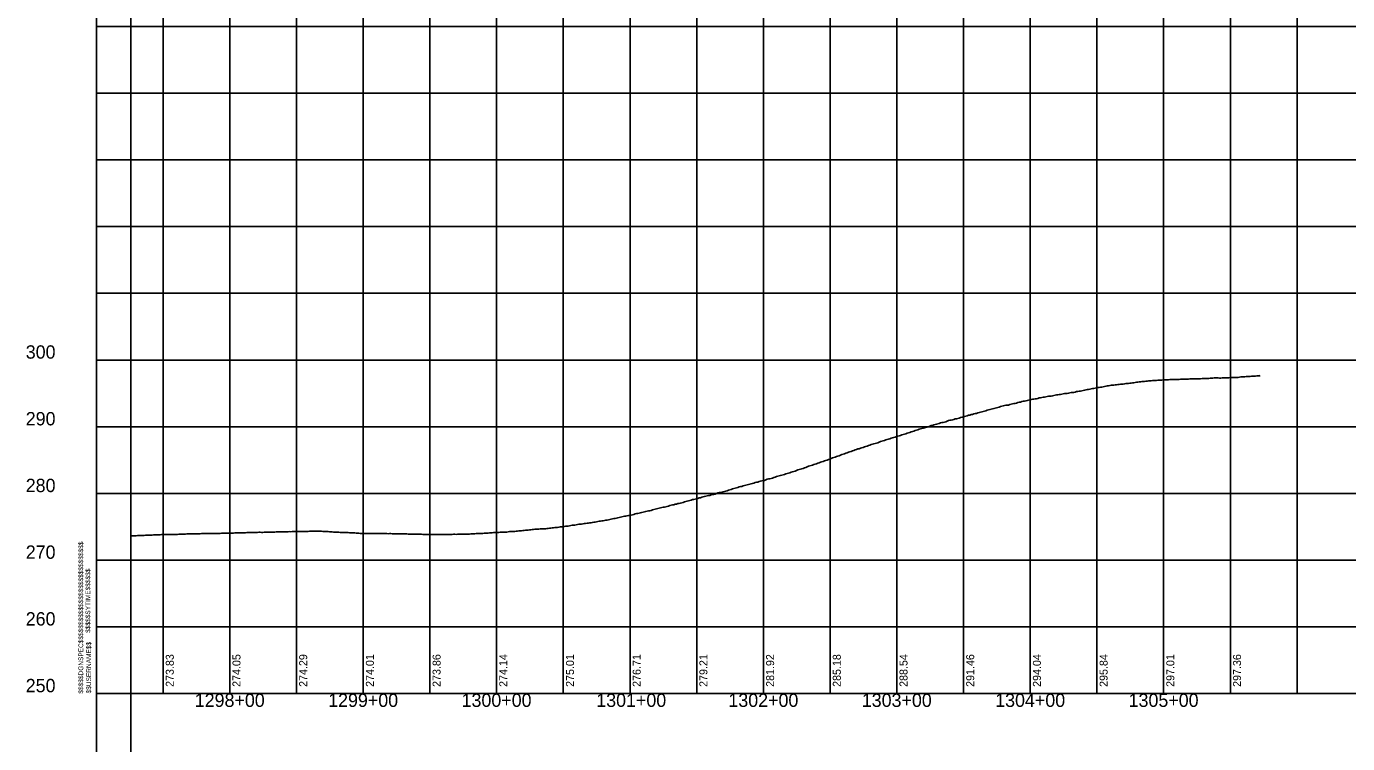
# Model space of a CAD drawing. Extents: x -90830 to 2015517, y -20856 to 836331.
# Drawn here: x 20654 to 21645, y 46100 to 46638 of the extents above; entities that cross this region are included whole.
import ezdxf

# ---------------------------------------------------------------- set-up
doc = ezdxf.new("R2010")
doc.units = 0
for name, color, linetype in [('Level 1', 7, 'Continuous'), ('RD_DDB_ElevTX', 7, 'Continuous'), ('RD_DDB_Profile_EX', 7, 'Continuous'), ('RD_DDB_StaTX', 7, 'Continuous'), ('RD_DDB_StripGrade', 7, 'Continuous'), ('RD_GPK_Profile_Cell', 7, 'Continuous'), ('RD_SHT_MatchLine', 7, 'Continuous')]:
    doc.layers.add(name, color=color, linetype=linetype)

msp = doc.modelspace()

# ---------------------------------------------------------------- linework, layer by layer
at = {"layer": 'Level 1'}
for p, q in [((20706.76, 47137.92), (20706.76, 46637.92)), ((20756.76, 47137.92), (20756.76, 46637.92)), ((20806.76, 47137.92), (20806.76, 46637.92)), ((20856.76, 47137.92), (20856.76, 46637.92)), ((20906.76, 47137.92), (20906.76, 46637.92)), ((20956.76, 47137.92), (20956.76, 46637.92)), ((21006.76, 47137.92), (21006.76, 46637.92)), ((21056.76, 47137.92), (21056.76, 46637.92)), ((21106.76, 47137.92), (21106.76, 46637.92)), ((21156.76, 47137.92), (21156.76, 46637.92)), ((21206.76, 47137.92), (21206.76, 46637.92)), ((21256.76, 47137.92), (21256.76, 46637.92)), ((21306.76, 47137.92), (21306.76, 46637.92)), ((21356.76, 47137.92), (21356.76, 46637.92)), ((21406.76, 47137.92), (21406.76, 46637.92)), ((21456.76, 47137.92), (21456.76, 46637.92)), ((21506.76, 47137.92), (21506.76, 46637.92)), ((21556.76, 47137.92), (21556.76, 46637.92)), ((21606.76, 47137.92), (21606.76, 46637.92)), ((20706.76, 46637.92), (22306.76, 46637.92)), ((20706.76, 46637.92), (22306.76, 46637.92)), ((20706.76, 46637.92), (20706.76, 46137.92)), ((20756.76, 46637.92), (20756.76, 46137.92)), ((20806.76, 46637.92), (20806.76, 46137.92)), ((20856.76, 46637.92), (20856.76, 46137.92)), ((20906.76, 46637.92), (20906.76, 46137.92)), ((20956.76, 46637.92), (20956.76, 46137.92)), ((21006.76, 46637.92), (21006.76, 46137.92)), ((21056.76, 46637.92), (21056.76, 46137.92)), ((21106.76, 46637.92), (21106.76, 46137.92)), ((21156.76, 46637.92), (21156.76, 46137.92)), ((21206.76, 46637.92), (21206.76, 46137.92)), ((21256.76, 46637.92), (21256.76, 46137.92)), ((21306.76, 46637.92), (21306.76, 46137.92)), ((21356.76, 46637.92), (21356.76, 46137.92)), ((21406.76, 46637.92), (21406.76, 46137.92)), ((21456.76, 46637.92), (21456.76, 46137.92)), ((21506.76, 46637.92), (21506.76, 46137.92)), ((21556.76, 46637.92), (21556.76, 46137.92)), ((21606.76, 46637.92), (21606.76, 46137.92)), ((20706.76, 46587.92), (22306.76, 46587.92)), ((20706.76, 46537.92), (22306.76, 46537.92)), ((20706.76, 46487.92), (22306.76, 46487.92)), ((20706.76, 46437.92), (22306.76, 46437.92)), ((20706.76, 46387.92), (22306.76, 46387.92)), ((20706.76, 46337.92), (22306.76, 46337.92)), ((20706.76, 46287.92), (22306.76, 46287.92)), ((20706.76, 46237.92), (22306.76, 46237.92)), ((20706.76, 46187.92), (22306.76, 46187.92)), ((20706.76, 46137.92), (22306.76, 46137.92))]:
    msp.add_line(p, q, dxfattribs=at)
at = {"layer": 'RD_DDB_Profile_EX'}
for points in [[(21432.51, 46362.7), (21433.51, 46362.83), (21434.51, 46362.9), (21435.51, 46363.06), (21436.51, 46363.3), (21437.51, 46363.45), (21438.51, 46363.53), (21439.51, 46363.66), (21440.51, 46363.92), (21441.51, 46364.21), (21442.51, 46364.37), (21443.51, 46364.5), (21444.51, 46364.63), (21445.51, 46364.83), (21446.51, 46365.12), (21447.51, 46365.27), (21448.51, 46365.45), (21449.51, 46365.7), (21450.51, 46365.82), (21451.51, 46365.98), (21452.51, 46366.25), (21453.51, 46366.44), (21454.51, 46366.61), (21455.51, 46366.88), (21456.51, 46367.07), (21457.51, 46367.22), (21458.51, 46367.35), (21459.51, 46367.53), (21460.51, 46367.66), (21461.51, 46367.83), (21462.51, 46368.16), (21463.51, 46368.29), (21464.51, 46368.46), (21465.51, 46368.62), (21466.51, 46368.75), (21467.51, 46368.98), (21468.51, 46369.06), (21469.51, 46369.17), (21470.51, 46369.22), (21471.51, 46369.32), (21472.51, 46369.51), (21473.51, 46369.67), (21474.51, 46369.77), (21475.51, 46369.86), (21476.51, 46369.93), (21477.51, 46369.97), (21478.51, 46370.22), (21479.51, 46370.29), (21480.51, 46370.34), (21481.51, 46370.49), (21482.51, 46370.63), (21483.51, 46370.73), (21484.51, 46370.89), (21485.51, 46371.04), (21486.51, 46371.2), (21487.51, 46371.33), (21488.51, 46371.44), (21489.51, 46371.5), (21490.51, 46371.76), (21491.51, 46371.89), (21492.51, 46371.9), (21493.51, 46371.95), (21494.51, 46372.05), (21495.51, 46372.37), (21496.51, 46372.33), (21497.51, 46372.34), (21498.51, 46372.47), (21499.51, 46372.61), (21500.51, 46372.61), (21501.51, 46372.57), (21502.51, 46372.75), (21503.51, 46372.74), (21504.51, 46372.83), (21505.51, 46372.89), (21506.51, 46372.94), (21507.51, 46372.98), (21508.51, 46372.94), (21509.51, 46373.04), (21510.51, 46373.16), (21511.51, 46373.22), (21512.51, 46373.19), (21513.51, 46373.23), (21514.51, 46373.31), (21515.51, 46373.35), (21516.51, 46373.39), (21517.51, 46373.43), (21518.51, 46373.43), (21519.51, 46373.47), (21520.51, 46373.54), (21521.51, 46373.54), (21522.51, 46373.58), (21523.51, 46373.6), (21524.51, 46373.61), (21525.51, 46373.61), (21526.51, 46373.69), (21527.51, 46373.81), (21528.51, 46373.91), (21529.51, 46373.89), (21530.51, 46373.88), (21531.51, 46373.84), (21532.51, 46373.72)], [(21532.51, 46373.72), (21533.51, 46373.74), (21534.51, 46373.92), (21535.51, 46373.94), (21536.51, 46374.04), (21537.51, 46374.11), (21538.51, 46374.17), (21539.51, 46374.14), (21540.51, 46374.15), (21541.51, 46374.25), (21542.51, 46374.32), (21543.51, 46374.37), (21544.51, 46374.48), (21545.51, 46374.5), (21546.51, 46374.54), (21547.51, 46374.45), (21548.51, 46374.43), (21549.51, 46374.42), (21550.51, 46374.46), (21551.51, 46374.53), (21552.51, 46374.53), (21553.51, 46374.51), (21554.51, 46374.51), (21555.51, 46374.52), (21556.51, 46374.72), (21557.51, 46374.76), (21558.51, 46374.72), (21559.51, 46374.86), (21560.51, 46374.92), (21561.51, 46374.91), (21562.51, 46374.88), (21563.51, 46375.05), (21564.51, 46375.21), (21565.51, 46375.24), (21566.51, 46375.22), (21567.51, 46375.4), (21568.51, 46375.44), (21569.51, 46375.55), (21570.51, 46375.56), (21571.51, 46375.51), (21572.51, 46375.71), (21573.51, 46375.88), (21574.51, 46375.92), (21575.51, 46375.84), (21576.51, 46376), (21577.51, 46376.13), (21578.51, 46376.13), (21579.05, 46376.18)], [(21332.51, 46338.71), (21333.51, 46338.95), (21334.51, 46339.27), (21335.51, 46339.57), (21336.51, 46339.73), (21337.51, 46340.12), (21338.51, 46340.37), (21339.51, 46340.71), (21340.51, 46341), (21341.51, 46341.18), (21342.51, 46341.35), (21343.51, 46341.59), (21344.51, 46342.09), (21345.51, 46342.48), (21346.51, 46342.75), (21347.51, 46342.83), (21348.51, 46343.07), (21349.51, 46343.42), (21350.51, 46343.74), (21351.51, 46343.81), (21352.51, 46344.19), (21353.51, 46344.45), (21354.51, 46344.73), (21355.51, 46344.99), (21356.51, 46345.14), (21357.51, 46345.55), (21358.51, 46345.92), (21359.51, 46346.16), (21360.51, 46346.45), (21361.51, 46346.54), (21362.51, 46346.98), (21363.51, 46347.19), (21364.51, 46347.5), (21365.51, 46347.7), (21366.51, 46347.94), (21367.51, 46348.22), (21368.51, 46348.48), (21369.51, 46348.78), (21370.51, 46348.96), (21371.51, 46349.33), (21372.51, 46349.63), (21373.51, 46349.88), (21374.51, 46350.25), (21375.51, 46350.56), (21376.51, 46350.75), (21377.51, 46351.05), (21378.51, 46351.32), (21379.51, 46351.55), (21380.51, 46351.88), (21381.51, 46352.1), (21382.51, 46352.37), (21383.51, 46352.58), (21384.51, 46353.06), (21385.51, 46353.34), (21386.51, 46353.5), (21387.51, 46353.76), (21388.51, 46353.98), (21389.51, 46354.07), (21390.51, 46354.16), (21391.51, 46354.59), (21392.51, 46354.86), (21393.51, 46355.1), (21394.51, 46355.29), (21395.51, 46355.32), (21396.51, 46355.64), (21397.51, 46356.12), (21398.51, 46356.28), (21399.51, 46356.33), (21400.51, 46356.72), (21401.51, 46356.98), (21402.51, 46357.1), (21403.51, 46357.31), (21404.51, 46357.55), (21405.51, 46357.83), (21406.51, 46358.09), (21407.51, 46358.27), (21408.51, 46358.49), (21409.51, 46358.64), (21410.51, 46358.77), (21411.51, 46358.92), (21412.51, 46359.12), (21413.51, 46359.45), (21414.51, 46359.61), (21415.51, 46359.84), (21416.51, 46359.99), (21417.51, 46360.09), (21418.51, 46360.37), (21419.51, 46360.58), (21420.51, 46360.74), (21421.51, 46360.8), (21422.51, 46360.82), (21423.51, 46361), (21424.51, 46361.34), (21425.51, 46361.56), (21426.51, 46361.74), (21427.51, 46361.92), (21428.51, 46362.03), (21429.51, 46362.12), (21430.51, 46362.34), (21431.51, 46362.55), (21432.51, 46362.7)], [(21232.51, 46305.53), (21233.51, 46305.8), (21234.51, 46306.07), (21235.51, 46306.4), (21236.51, 46306.56), (21237.51, 46306.98), (21238.51, 46307.44), (21239.51, 46307.81), (21240.51, 46308.25), (21241.51, 46308.54), (21242.51, 46308.75), (21243.51, 46309.21), (21244.51, 46309.59), (21245.51, 46309.88), (21246.51, 46310.08), (21247.51, 46310.52), (21248.51, 46310.79), (21249.51, 46311.24), (21250.51, 46311.6), (21251.51, 46311.94), (21252.51, 46312.3), (21253.51, 46312.65), (21254.51, 46312.97), (21255.51, 46313.43), (21256.51, 46313.72), (21257.51, 46314.09), (21258.51, 46314.52), (21259.51, 46314.76), (21260.51, 46315.12), (21261.51, 46315.54), (21262.51, 46315.88), (21263.51, 46316.21), (21264.51, 46316.62), (21265.51, 46317), (21266.51, 46317.24), (21267.51, 46317.65), (21268.51, 46317.99), (21269.51, 46318.26), (21270.51, 46318.76), (21271.51, 46319.12), (21272.51, 46319.38), (21273.51, 46319.77), (21274.51, 46319.97), (21275.51, 46320.48), (21276.51, 46320.93), (21277.51, 46321.27), (21278.51, 46321.33), (21279.51, 46321.72), (21280.51, 46322.12), (21281.51, 46322.29), (21282.51, 46322.72), (21283.51, 46323.21), (21284.51, 46323.44), (21285.51, 46323.74), (21286.51, 46324.2), (21287.51, 46324.55), (21288.51, 46324.81), (21289.51, 46325.1), (21290.51, 46325.3), (21291.51, 46325.57), (21292.51, 46325.87), (21293.51, 46326.4), (21294.51, 46326.88), (21295.51, 46327.1), (21296.51, 46327.43), (21297.51, 46327.67), (21298.51, 46328.02), (21299.51, 46328.43), (21300.51, 46328.68), (21301.51, 46328.89), (21302.51, 46329.22), (21303.51, 46329.61), (21304.51, 46329.89), (21305.51, 46330.14), (21306.51, 46330.5), (21307.51, 46330.89), (21308.51, 46331.05), (21309.51, 46331.43), (21310.51, 46331.89), (21311.51, 46332.18), (21312.51, 46332.44), (21313.51, 46332.65), (21314.51, 46333.01), (21315.51, 46333.33), (21316.51, 46333.58), (21317.51, 46333.99), (21318.51, 46334.32), (21319.51, 46334.67), (21320.51, 46335.07), (21321.51, 46335.32), (21322.51, 46335.49), (21323.51, 46335.97), (21324.51, 46336.33), (21325.51, 46336.66), (21326.51, 46336.81), (21327.51, 46337.03), (21328.51, 46337.45), (21329.51, 46337.7), (21330.51, 46337.87), (21331.51, 46338.26), (21332.51, 46338.71)], [(21132.51, 46277.69), (21133.51, 46277.86), (21134.51, 46278.15), (21135.51, 46278.36), (21136.51, 46278.75), (21137.51, 46279.09), (21138.51, 46279.26), (21139.51, 46279.43), (21140.51, 46279.76), (21141.51, 46279.96), (21142.51, 46280.25), (21143.51, 46280.47), (21144.51, 46280.67), (21145.51, 46280.78), (21146.51, 46281.11), (21147.51, 46281.55), (21148.51, 46281.77), (21149.51, 46282.15), (21150.51, 46282.36), (21151.51, 46282.6), (21152.51, 46282.83), (21153.51, 46283.25), (21154.51, 46283.48), (21155.51, 46283.65), (21156.51, 46283.91), (21157.51, 46284.13), (21158.51, 46284.52), (21159.51, 46284.73), (21160.51, 46285), (21161.51, 46285.39), (21162.51, 46285.62), (21163.51, 46285.8), (21164.51, 46286.08), (21165.51, 46286.26), (21166.51, 46286.4), (21167.51, 46286.78), (21168.51, 46287.07), (21169.51, 46287.19), (21170.51, 46287.41), (21171.51, 46287.76), (21172.51, 46288.28), (21173.51, 46288.5), (21174.51, 46288.67), (21175.51, 46288.86), (21176.51, 46289.22), (21177.51, 46289.4), (21178.51, 46289.73), (21179.51, 46289.99), (21180.51, 46290.48), (21181.51, 46290.68), (21182.51, 46290.95), (21183.51, 46291.3), (21184.51, 46291.5), (21185.51, 46291.78), (21186.51, 46292.1), (21187.51, 46292.46), (21188.51, 46292.77), (21189.51, 46293.03), (21190.51, 46293.22), (21191.51, 46293.5), (21192.51, 46293.79), (21193.51, 46294.07), (21194.51, 46294.35), (21195.51, 46294.58), (21196.51, 46294.84), (21197.51, 46295.17), (21198.51, 46295.41), (21199.51, 46295.62), (21200.51, 46296.01), (21201.51, 46296.33), (21202.51, 46296.48), (21203.51, 46296.8), (21204.51, 46297.12), (21205.51, 46297.24), (21206.51, 46297.49), (21207.51, 46297.7), (21208.51, 46298.1), (21209.51, 46298.54), (21210.51, 46298.77), (21211.51, 46298.93), (21212.51, 46299.14), (21213.51, 46299.36), (21214.51, 46299.79), (21215.51, 46300.2), (21216.51, 46300.54), (21217.51, 46300.84), (21218.51, 46301.09), (21219.51, 46301.38), (21220.51, 46301.61), (21221.51, 46301.86), (21222.51, 46302.23), (21223.51, 46302.54), (21224.51, 46302.84), (21225.51, 46303.11), (21226.51, 46303.42), (21227.51, 46303.82), (21228.51, 46304.11), (21229.51, 46304.35), (21230.51, 46304.72), (21231.51, 46305.07), (21232.51, 46305.53)], [(21032.51, 46260.69), (21033.51, 46260.83), (21034.51, 46260.95), (21035.51, 46261.07), (21036.51, 46261.19), (21037.51, 46261.2), (21038.51, 46261.24), (21039.51, 46261.34), (21040.51, 46261.43), (21041.51, 46261.49), (21042.51, 46261.41), (21043.51, 46261.38), (21044.51, 46261.55), (21045.51, 46261.76), (21046.51, 46261.82), (21047.51, 46261.97), (21048.51, 46262.12), (21049.51, 46262.21), (21050.51, 46262.34), (21051.51, 46262.37), (21052.51, 46262.43), (21053.51, 46262.59), (21054.51, 46262.79), (21055.51, 46262.91), (21056.51, 46262.91), (21057.51, 46263.08), (21058.51, 46263.27), (21059.51, 46263.36), (21060.51, 46263.5), (21061.51, 46263.69), (21062.51, 46263.96), (21063.51, 46264.04), (21064.51, 46264.07), (21065.51, 46264.2), (21066.51, 46264.46), (21067.51, 46264.75), (21068.51, 46264.8), (21069.51, 46264.88), (21070.51, 46264.96), (21071.51, 46265.08), (21072.51, 46265.3), (21073.51, 46265.4), (21074.51, 46265.55), (21075.51, 46265.74), (21076.51, 46265.91), (21077.51, 46265.98), (21078.51, 46266.15), (21079.51, 46266.27), (21080.51, 46266.5), (21081.51, 46266.6), (21082.51, 46266.81), (21083.51, 46267.13), (21084.51, 46267.23), (21085.51, 46267.31), (21086.51, 46267.46), (21087.51, 46267.64), (21088.51, 46267.89), (21089.51, 46267.9), (21090.51, 46268.07), (21091.51, 46268.37), (21092.51, 46268.66), (21093.51, 46268.81), (21094.51, 46269.04), (21095.51, 46269.25), (21096.51, 46269.4), (21097.51, 46269.64), (21098.51, 46269.81), (21099.51, 46270.12), (21100.51, 46270.36), (21101.51, 46270.54), (21102.51, 46270.77), (21103.51, 46270.94), (21104.51, 46271.14), (21105.51, 46271.31), (21106.51, 46271.42), (21107.51, 46271.75), (21108.51, 46271.87), (21109.51, 46272.17), (21110.51, 46272.52), (21111.51, 46272.76), (21112.51, 46272.9), (21113.51, 46273.14), (21114.51, 46273.44), (21115.51, 46273.69), (21116.51, 46273.87), (21117.51, 46274.01), (21118.51, 46274.4), (21119.51, 46274.62), (21120.51, 46274.87), (21121.51, 46275), (21122.51, 46275.17), (21123.51, 46275.57), (21124.51, 46275.83), (21125.51, 46276.04), (21126.51, 46276.28), (21127.51, 46276.62), (21128.51, 46276.77), (21129.51, 46277), (21130.51, 46277.28), (21131.51, 46277.55), (21132.51, 46277.69)], [(20732.51, 46256.16), (20733.51, 46256.17), (20734.51, 46256.21), (20735.51, 46256.24), (20736.51, 46256.25), (20737.51, 46256.3), (20738.51, 46256.36), (20739.51, 46256.41), (20740.51, 46256.42), (20741.51, 46256.46), (20742.51, 46256.5), (20743.51, 46256.54), (20744.51, 46256.58), (20745.51, 46256.63), (20746.51, 46256.67), (20747.51, 46256.68), (20748.51, 46256.76), (20749.51, 46256.88), (20750.51, 46256.92), (20751.51, 46256.96), (20752.51, 46256.96), (20753.51, 46256.97), (20754.51, 46257), (20755.51, 46257.02), (20756.51, 46257.06), (20757.51, 46257.11), (20758.51, 46257.14), (20759.51, 46257.14), (20760.51, 46257.12), (20761.51, 46257.11), (20762.51, 46257.15), (20763.51, 46257.17), (20764.51, 46257.12), (20765.51, 46257.11), (20766.51, 46257.17), (20767.51, 46257.2), (20768.51, 46257.27), (20769.51, 46257.27), (20770.51, 46257.28), (20771.51, 46257.34), (20772.51, 46257.42), (20773.51, 46257.47), (20774.51, 46257.52), (20775.51, 46257.57), (20776.51, 46257.62), (20777.51, 46257.65), (20778.51, 46257.67), (20779.51, 46257.71), (20780.51, 46257.71), (20781.51, 46257.7), (20782.51, 46257.7), (20783.51, 46257.73), (20784.51, 46257.76), (20785.51, 46257.8), (20786.51, 46257.8), (20787.51, 46257.8), (20788.51, 46257.81), (20789.51, 46257.85), (20790.51, 46257.87), (20791.51, 46257.9), (20792.51, 46257.91), (20793.51, 46257.91), (20794.51, 46257.93), (20795.51, 46257.97), (20796.51, 46257.97), (20797.51, 46257.97), (20798.51, 46257.97), (20799.51, 46257.99), (20800.51, 46258.03), (20801.51, 46258.03), (20802.51, 46258.03), (20803.51, 46258.04), (20804.51, 46258.06), (20805.51, 46258.12), (20806.51, 46258.16), (20807.51, 46258.19), (20808.51, 46258.23), (20809.51, 46258.24), (20810.51, 46258.27), (20811.51, 46258.34), (20812.51, 46258.4), (20813.51, 46258.37), (20814.51, 46258.38), (20815.51, 46258.37), (20816.51, 46258.37), (20817.51, 46258.41), (20818.51, 46258.45), (20819.51, 46258.54), (20820.51, 46258.56), (20821.51, 46258.54), (20822.51, 46258.57), (20823.51, 46258.62), (20824.51, 46258.68), (20825.51, 46258.72), (20826.51, 46258.73), (20827.51, 46258.76), (20828.51, 46258.8), (20829.51, 46258.79), (20830.51, 46258.76), (20831.51, 46258.76), (20832.51, 46258.82)], [(20832.51, 46258.82), (20833.51, 46258.87), (20834.51, 46258.88), (20835.51, 46258.86), (20836.51, 46258.87), (20837.51, 46258.89), (20838.51, 46258.9), (20839.51, 46258.92), (20840.51, 46258.99), (20841.51, 46259.05), (20842.51, 46259.11), (20843.51, 46259.12), (20844.51, 46259.1), (20845.51, 46259.12), (20846.51, 46259.14), (20847.51, 46259.19), (20848.51, 46259.18), (20849.51, 46259.2), (20850.51, 46259.26), (20851.51, 46259.27), (20852.51, 46259.25), (20853.51, 46259.27), (20854.51, 46259.28), (20855.51, 46259.3), (20856.51, 46259.37), (20857.51, 46259.39), (20858.51, 46259.33), (20859.51, 46259.35), (20860.51, 46259.41), (20861.51, 46259.44), (20862.51, 46259.46), (20863.51, 46259.49), (20864.51, 46259.51), (20865.51, 46259.5), (20866.51, 46259.55), (20867.51, 46259.56), (20868.51, 46259.59), (20869.51, 46259.61), (20870.51, 46259.64), (20871.51, 46259.64), (20872.51, 46259.65), (20873.51, 46259.64), (20874.51, 46259.63), (20875.51, 46259.59), (20876.51, 46259.5), (20877.51, 46259.46), (20878.51, 46259.41), (20879.51, 46259.34), (20880.51, 46259.27), (20881.51, 46259.19), (20882.51, 46259.12), (20883.51, 46259.08), (20884.51, 46259.01), (20885.51, 46258.92), (20886.51, 46258.89), (20887.51, 46258.83), (20888.51, 46258.78), (20889.51, 46258.71), (20890.51, 46258.69), (20891.51, 46258.65), (20892.51, 46258.63), (20893.51, 46258.59), (20894.51, 46258.58), (20895.51, 46258.52), (20896.51, 46258.5), (20897.51, 46258.47), (20898.51, 46258.36), (20899.51, 46258.38), (20900.51, 46258.35), (20901.51, 46258.22), (20902.51, 46258.14), (20903.51, 46258.09), (20904.51, 46258), (20905.51, 46257.89), (20906.51, 46257.97), (20907.51, 46257.96), (20908.51, 46257.94), (20909.51, 46257.93), (20910.51, 46257.86), (20911.51, 46257.84), (20912.51, 46257.91), (20913.51, 46257.88), (20914.51, 46257.9), (20915.51, 46257.92), (20916.51, 46257.97), (20917.51, 46257.96), (20918.51, 46257.94), (20919.51, 46257.88), (20920.51, 46257.86), (20921.51, 46257.89), (20922.51, 46257.82), (20923.51, 46257.79), (20924.51, 46257.8), (20925.51, 46257.73), (20926.51, 46257.84), (20927.51, 46257.87), (20928.51, 46257.75), (20929.51, 46257.71), (20930.51, 46257.71), (20931.51, 46257.68), (20932.51, 46257.72)], [(20932.51, 46257.72), (20933.51, 46257.69), (20934.51, 46257.64), (20935.51, 46257.55), (20936.51, 46257.53), (20937.51, 46257.66), (20938.51, 46257.64), (20939.51, 46257.57), (20940.51, 46257.49), (20941.51, 46257.49), (20942.51, 46257.5), (20943.51, 46257.42), (20944.51, 46257.46), (20945.51, 46257.43), (20946.51, 46257.38), (20947.51, 46257.37), (20948.51, 46257.28), (20949.51, 46257.3), (20950.51, 46257.3), (20951.51, 46257.24), (20952.51, 46257.17), (20953.51, 46257.14), (20954.51, 46257.16), (20955.51, 46257.18), (20956.51, 46257.24), (20957.51, 46257.21), (20958.51, 46257.13), (20959.51, 46257.05), (20960.51, 46257.04), (20961.51, 46257.12), (20962.51, 46257.13), (20963.51, 46257.19), (20964.51, 46257.18), (20965.51, 46257.18), (20966.51, 46257.19), (20967.51, 46257.19), (20968.51, 46257.12), (20969.51, 46257.11), (20970.51, 46257.11), (20971.51, 46257.14), (20972.51, 46257.26), (20973.51, 46257.23), (20974.51, 46257.3), (20975.51, 46257.33), (20976.51, 46257.26), (20977.51, 46257.29), (20978.51, 46257.34), (20979.51, 46257.31), (20980.51, 46257.3), (20981.51, 46257.41), (20982.51, 46257.37), (20983.51, 46257.39), (20984.51, 46257.38), (20985.51, 46257.35), (20986.51, 46257.42), (20987.51, 46257.62), (20988.51, 46257.53), (20989.51, 46257.52), (20990.51, 46257.73), (20991.51, 46257.87), (20992.51, 46257.89), (20993.51, 46257.87), (20994.51, 46257.91), (20995.51, 46257.95), (20996.51, 46258), (20997.51, 46258.06), (20998.51, 46258.06), (20999.51, 46258.12), (21000.51, 46258.25), (21001.51, 46258.34), (21002.51, 46258.41), (21003.51, 46258.43), (21004.51, 46258.53), (21005.51, 46258.55), (21006.51, 46258.64), (21007.51, 46258.66), (21008.51, 46258.72), (21009.51, 46258.8), (21010.51, 46258.83), (21011.51, 46258.87), (21012.51, 46258.89), (21013.51, 46258.91), (21014.51, 46258.94), (21015.51, 46259.19), (21016.51, 46259.35), (21017.51, 46259.36), (21018.51, 46259.34), (21019.51, 46259.35), (21020.51, 46259.51), (21021.51, 46259.69), (21022.51, 46259.72), (21023.51, 46259.77), (21024.51, 46259.86), (21025.51, 46259.9), (21026.51, 46260.08), (21027.51, 46260.24), (21028.51, 46260.31), (21029.51, 46260.38), (21030.51, 46260.41), (21031.51, 46260.52), (21032.51, 46260.69)]]:
    msp.add_lwpolyline(points, dxfattribs=at)
at = {"layer": 'RD_GPK_Profile_Cell'}
for q in [(20732.51, 47387.92), (21632.51, 46137.92), (20732.51, 44887.92)]:
    msp.add_line((20732.51, 46137.92), q, dxfattribs=at)
at = {"layer": 'RD_SHT_MatchLine'}
for p, q in [((20706.76, 46137.92), (20706.76, 45424.75)), ((20732.51, 46137.92), (20732.51, 45424.75))]:
    msp.add_line(p, q, dxfattribs=at)

# ---------------------------------------------------------------- texts
at = {"layer": 'Level 1'}
for s, p in [('$$$$$DGNSPEC$$$$$$$$$$$$$$$$$$$$$$$$$$$$', (20696.86, 46137.87)), ('$$$$$SYTIME$$$$$$', (20702.16, 46183.47)), ('$$USERNAME$$', (20702.76, 46138.02))]:
    msp.add_text(s, height=3.5436, rotation=90, dxfattribs=at).set_placement(p)
at = {"layer": 'RD_DDB_ElevTX'}
for s, p in [('300', (20653.8, 46388.92)), ('290', (20653.8, 46338.92)), ('280', (20653.8, 46288.92)), ('270', (20653.8, 46238.92)), ('260', (20653.8, 46188.92)), ('250', (20653.8, 46138.92))]:
    msp.add_text(s, height=10, dxfattribs=at).set_placement(p)
at = {"layer": 'RD_DDB_StaTX'}
for s, p in [('1298+00', (20780.5, 46127.92)), ('1299+00', (20880.5, 46127.92)), ('1300+00', (20980.5, 46127.92)), ('1301+00', (21081.46, 46127.92)), ('1302+00', (21180.5, 46127.92)), ('1303+00', (21280.5, 46127.92)), ('1304+00', (21380.5, 46127.92)), ('1305+00', (21480.5, 46127.92))]:
    msp.add_text(s, height=10, dxfattribs=at).set_placement(p)
at = {"layer": 'RD_DDB_StripGrade'}
for s, p in [('273.83', (20764.76, 46142.92)), ('274.05', (20814.76, 46142.92)), ('274.29', (20864.76, 46142.92)), ('274.01', (20914.76, 46142.92)), ('273.86', (20964.76, 46142.92)), ('274.14', (21014.76, 46142.92)), ('275.01', (21064.76, 46142.92)), ('276.71', (21114.76, 46142.92)), ('279.21', (21164.76, 46142.92)), ('281.92', (21214.76, 46142.92)), ('285.18', (21264.76, 46142.92)), ('288.54', (21314.76, 46142.92)), ('291.46', (21364.76, 46142.92)), ('294.04', (21414.76, 46142.92)), ('295.84', (21464.76, 46142.92)), ('297.01', (21514.76, 46142.92)), ('297.36', (21564.76, 46142.92))]:
    msp.add_text(s, height=6, rotation=90, dxfattribs=at).set_placement(p)

doc.saveas('drawing.dxf')
